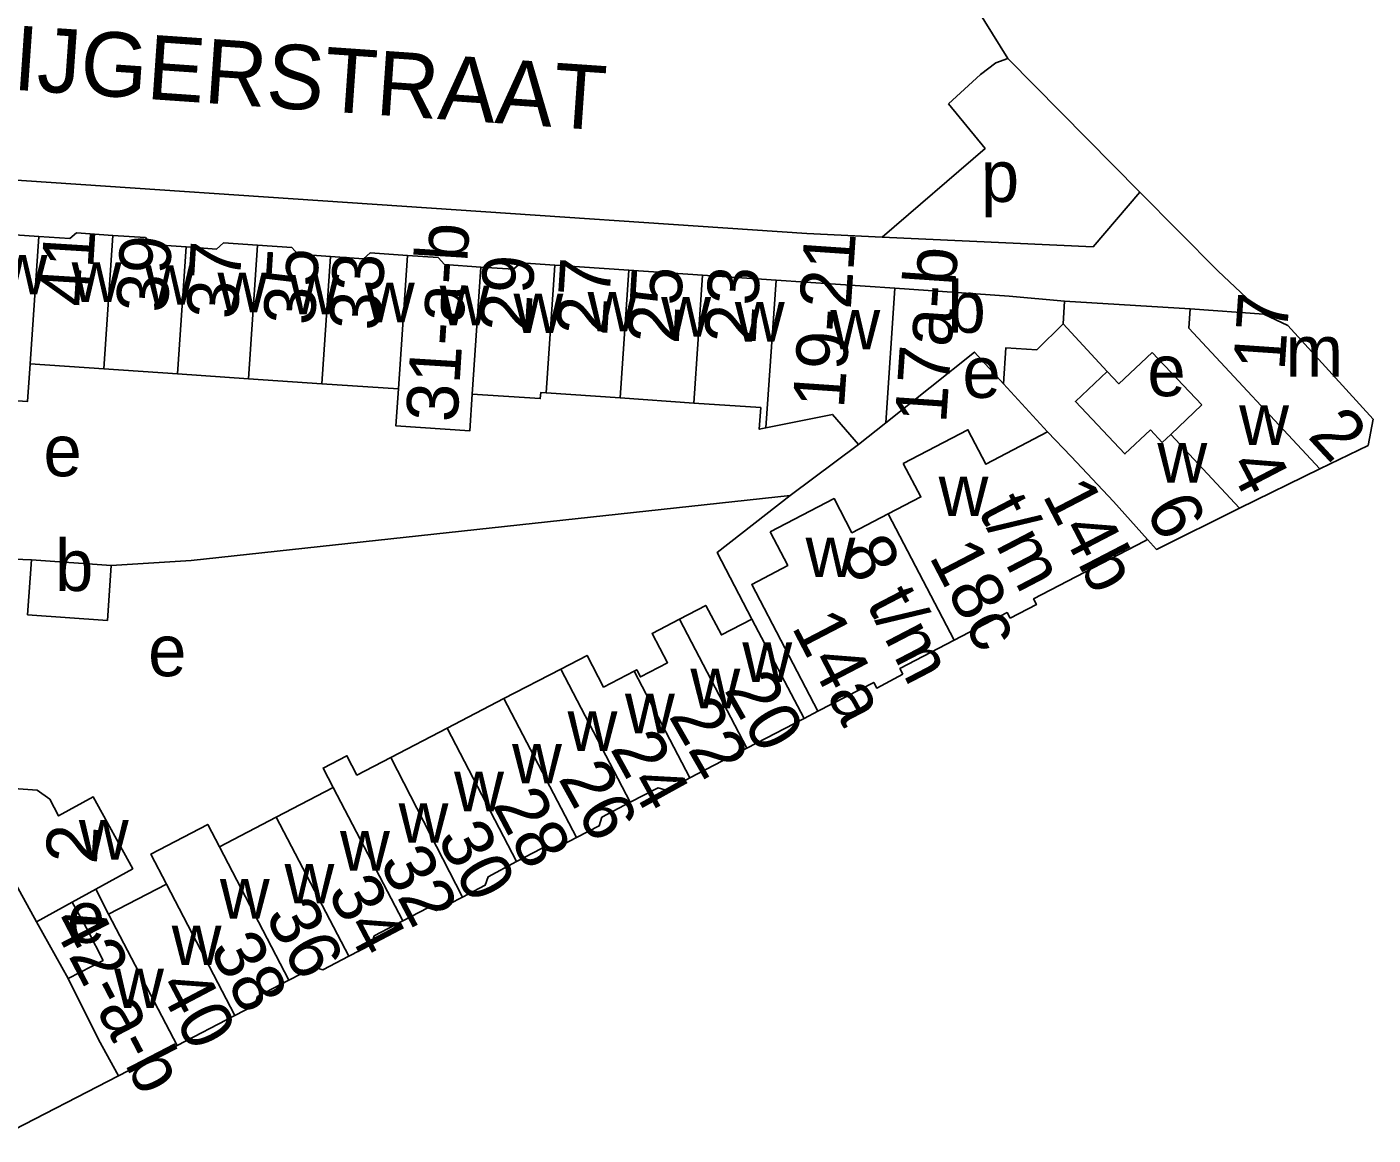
# Model space of a CAD drawing. Extents: x 159261 to 160849, y 382514 to 384534.
# Drawn here: x 160744.1 to 160848.7, y 382867.1 to 382953.2 of the extents above; entities that cross this region are included whole.
import ezdxf

# ---------------------------------------------------------------- set-up
doc = ezdxf.new("R2010")
doc.units = 0
for name, color, linetype in [('BLT_Basislijn', 7, 'Continuous'), ('BLT_Bebouwing', 7, 'Continuous'), ('BLT_Centroide', 7, 'Continuous'), ('BLT_Huisnummer', 7, 'Continuous'), ('BLT_Huisnummer_ tussenligend', 7, 'Continuous'), ('BLT_Huisnummer_reeks', 7, 'Continuous'), ('BLT_Onderverdeling_panden', 7, 'Continuous'), ('BLT_Straatnaam', 7, 'Continuous'), ('BLT_Vlakafsluiter', 7, 'Continuous')]:
    doc.layers.add(name, color=color, linetype=linetype)

msp = doc.modelspace()

# ---------------------------------------------------------------- linework, layer by layer
at = {"layer": 'BLT_Basislijn'}
for p, q in [((160830.56, 382940.34), (160820.3, 382950.72)), ((160804.69, 382937.12), (160738.13, 382941.61)), ((160804.69, 382937.12), (160810.54, 382936.84)), ((160808.7, 382920.74), (160803.39, 382916.78)), ((160744.48, 382911.77), (160741.79, 382911.89)), ((160804.48, 382899.45), (160805.56, 382900.02)), ((160747.33, 382879.26), (160744.89, 382883.67))]:
    msp.add_line(p, q, dxfattribs=at)
for points in [[(160820.3, 382950.72), (160819.37, 382950.39), (160818.19, 382949.48), (160815.69, 382947.19)], [(160815.69, 382947.19), (160818.54, 382943.74), (160810.54, 382936.84)], [(160810.54, 382936.84), (160826.92, 382936.08), (160830.56, 382940.34)], [(160840.18, 382930.87), (160836.61, 382934.22), (160830.56, 382940.34)], [(160803.39, 382916.78), (160756.88, 382911.73), (160750.68, 382911.33)], [(160803.39, 382916.78), (160797.74, 382912.35), (160800.42, 382907.17)]]:
    msp.add_lwpolyline(points, dxfattribs=at)
at = {"layer": 'BLT_Bebouwing'}
for p, q in [((160785.14, 382934.67), (160790.87, 382934.28)), ((160790.87, 382934.28), (160796.59, 382933.89)), ((160796.59, 382933.89), (160802.31, 382933.5)), ((160802.31, 382933.5), (160811.53, 382932.87)), ((160824.7, 382931.87), (160834.47, 382931.27)), ((160834.47, 382931.27), (160840.18, 382930.87)), ((160831.5, 382927.89), (160835.36, 382923.81)), ((160750.11, 382926.61), (160744.39, 382927)), ((160755.83, 382926.22), (160750.11, 382926.61)), ((160761.34, 382925.84), (160755.83, 382926.22)), ((160767.04, 382925.46), (160761.34, 382925.84)), ((160772.99, 382925.05), (160767.04, 382925.46)), ((160823.39, 382921.72), (160819.97, 382925.46)), ((160790.19, 382924.35), (160784.46, 382924.74)), ((160795.91, 382923.96), (160790.19, 382924.35)), ((160801.12, 382923.6), (160795.91, 382923.96)), ((160835.36, 382923.81), (160832.95, 382921.52)), ((160810.82, 382922.43), (160808.7, 382920.74)), ((160832.29, 382920.9), (160831.37, 382921.88)), ((160832.95, 382921.52), (160832.29, 382920.9)), ((160744.18, 382907.5), (160744.48, 382911.77)), ((160744.48, 382911.77), (160750.68, 382911.33)), ((160750.68, 382911.33), (160750.39, 382907.06)), ((160750.39, 382907.06), (160744.18, 382907.5)), ((160804.48, 382899.45), (160800.42, 382907.17)), ((160804.48, 382899.45), (160800.03, 382897.14)), ((160800.03, 382897.14), (160795.62, 382894.84)), ((160760.29, 382876.39), (160755.8, 382874.05)), ((160755.8, 382874.05), (160751.25, 382871.7))]:
    msp.add_line(p, q, dxfattribs=at)
for points in [[(160739.38, 382937.81), (160741.95, 382937.64), (160742.44, 382937.07), (160745.07, 382936.89)], [(160745.07, 382936.89), (160747.48, 382936.73), (160747.99, 382937.17), (160750.82, 382936.98)], [(160750.82, 382936.98), (160753.34, 382936.81), (160753.82, 382936.26), (160756.5, 382936.08)], [(160756.5, 382936.08), (160758.85, 382935.92), (160759.41, 382936.41), (160762.05, 382936.23)], [(160762.05, 382936.23), (160764.7, 382936.05), (160765.17, 382935.51), (160767.72, 382935.34)], [(160767.72, 382935.34), (160770.27, 382935.16), (160770.8, 382935.63), (160773.7, 382935.43)], [(160773.7, 382935.43), (160776.08, 382935.27), (160776.57, 382934.71), (160779.39, 382934.52)], [(160779.39, 382934.52), (160781.93, 382934.35), (160782.5, 382934.85), (160785.14, 382934.67)], [(160811.53, 382932.87), (160820.42, 382932.25), (160824.7, 382931.87)], [(160840.18, 382930.87), (160842.04, 382929.97), (160848.67, 382922.7), (160848.28, 382920.66), (160844.54, 382918.84)], [(160819.97, 382925.46), (160817.71, 382927.92), (160810.82, 382922.43)], [(160828.03, 382926.42), (160828.92, 382925.45), (160831.5, 382927.89)], [(160744.39, 382927), (160744.19, 382924.08), (160738.47, 382924.47)], [(160831.37, 382921.88), (160829.39, 382920.01), (160825.55, 382924.07), (160828.03, 382926.42)], [(160778.71, 382924.66), (160778.52, 382921.79), (160772.79, 382922.18), (160772.99, 382925.05)], [(160784.46, 382924.74), (160784.03, 382924.77), (160784, 382924.3), (160778.71, 382924.66)], [(160801.52, 382922.02), (160801, 382921.92), (160801.12, 382923.6)], [(160808.7, 382920.74), (160806.68, 382923.07), (160801.52, 382922.02)], [(160812.19, 382919.27), (160817.21, 382921.88), (160818.6, 382919.21), (160823.39, 382921.72)], [(160811.02, 382915.35), (160813.55, 382916.66), (160812.19, 382919.27)], [(160844.54, 382918.84), (160838.29, 382915.78)], [(160801.85, 382913.96), (160806.81, 382916.54), (160808.2, 382913.88), (160811.02, 382915.35)], [(160838.29, 382915.78), (160831.84, 382912.59), (160831.14, 382913.35)], [(160805.56, 382900.02), (160800.42, 382909.87), (160803.21, 382911.35), (160801.85, 382913.96)], [(160820.48, 382907.24), (160822.53, 382908.31), (160822.3, 382908.75), (160830.92, 382913.24), (160831.14, 382913.35)], [(160800.42, 382907.17), (160798.06, 382905.95), (160796.85, 382908.24), (160794.81, 382907.17)], [(160816.13, 382905.53), (160820.25, 382907.68), (160820.48, 382907.24)], [(160794.81, 382907.17), (160792.68, 382906.06), (160793.88, 382903.78), (160791.78, 382902.69), (160791.49, 382903.24), (160791.3, 382903.14)], [(160812.16, 382902.9), (160811.93, 382903.33), (160816.13, 382905.53)], [(160791.3, 382903.14), (160788.91, 382901.89), (160787.63, 382904.35), (160785.59, 382903.29)], [(160785.59, 382903.29), (160781.18, 382901)], [(160805.56, 382900.02), (160809.89, 382902.26), (160810.12, 382901.82), (160812.16, 382902.9)], [(160776.76, 382898.7), (160781.18, 382901)], [(160772.4, 382896.43), (160776.76, 382898.7)], [(160767.92, 382894.1), (160767.13, 382895.6), (160768.98, 382896.56), (160769.76, 382895.06), (160772.4, 382896.43)], [(160740.95, 382894.17), (160744.93, 382893.9), (160745.91, 382893.19), (160746.59, 382891.89), (160749.28, 382893.37), (160752.36, 382887.79), (160749.48, 382886.2)], [(160763.5, 382891.8), (160767.92, 382894.1)], [(160795.62, 382894.84), (160793.84, 382893.86), (160793.15, 382894.08), (160790.98, 382892.96)], [(160790.98, 382892.96), (160788.79, 382891.79), (160788.57, 382891.11), (160786.8, 382890.2)], [(160754.97, 382886.59), (160753.76, 382888.92), (160758.18, 382891.23), (160759.08, 382889.5)], [(160759.08, 382889.5), (160763.5, 382891.8)], [(160786.8, 382890.2), (160784.78, 382889.15), (160784.1, 382889.36), (160782.15, 382888.34)], [(160744.89, 382883.67), (160742.58, 382887.86), (160740.53, 382888)], [(160782.15, 382888.34), (160779.94, 382887.17), (160779.72, 382886.5), (160777.96, 382885.59)], [(160749.48, 382886.2), (160750.48, 382884.27)], [(160750.48, 382884.27), (160754.97, 382886.59)], [(160747.65, 382885.19), (160744.89, 382883.67)], [(160747.33, 382879.26), (160750.05, 382880.67), (160748.89, 382882.95), (160747.65, 382885.19)], [(160777.96, 382885.59), (160775.95, 382884.54), (160775.27, 382884.75), (160773.32, 382883.73)], [(160773.32, 382883.73), (160771.1, 382882.57), (160770.89, 382881.9), (160769.13, 382880.99)], [(160769.13, 382880.99), (160767.11, 382879.94), (160766.44, 382880.14), (160764.48, 382879.13)], [(160751.25, 382871.7), (160749.69, 382874.53), (160747.33, 382879.26)], [(160764.48, 382879.13), (160762.04, 382877.86), (160761.83, 382877.19), (160760.29, 382876.39)]]:
    msp.add_lwpolyline(points, dxfattribs=at)
at = {"layer": 'BLT_Onderverdeling_panden'}
for p, q in [((160750.11, 382926.61), (160750.82, 382936.98)), ((160744.39, 382927), (160745.07, 382936.89)), ((160755.83, 382926.22), (160756.5, 382936.08)), ((160761.34, 382925.84), (160762.05, 382936.23)), ((160767.04, 382925.46), (160767.72, 382935.34)), ((160772.99, 382925.05), (160773.7, 382935.43)), ((160778.71, 382924.66), (160779.39, 382934.52)), ((160784.46, 382924.74), (160785.14, 382934.67)), ((160790.19, 382924.35), (160790.87, 382934.28)), ((160795.91, 382923.96), (160796.59, 382933.89)), ((160801.52, 382922.02), (160802.31, 382933.5)), ((160811.53, 382932.87), (160810.82, 382922.43)), ((160824.6, 382930.12), (160824.7, 382931.87)), ((160834.47, 382931.27), (160834.37, 382929.77)), ((160828.03, 382926.42), (160824.6, 382930.12)), ((160834.37, 382929.77), (160844.54, 382918.84)), ((160825.21, 382919.81), (160823.39, 382921.72)), ((160838.29, 382915.78), (160832.95, 382921.52)), ((160811.02, 382915.35), (160816.13, 382905.53)), ((160800.03, 382897.14), (160794.81, 382907.17)), ((160790.98, 382892.96), (160785.59, 382903.29)), ((160795.62, 382894.84), (160791.3, 382903.14)), ((160786.8, 382890.2), (160781.18, 382901)), ((160782.15, 382888.34), (160776.76, 382898.7)), ((160777.96, 382885.59), (160772.4, 382896.43)), ((160773.32, 382883.73), (160767.92, 382894.1)), ((160769.13, 382880.99), (160763.5, 382891.8)), ((160764.48, 382879.13), (160759.08, 382889.5)), ((160747.65, 382885.19), (160749.48, 382886.2)), ((160760.29, 382876.39), (160754.97, 382886.59)), ((160755.8, 382874.05), (160750.48, 382884.27))]:
    msp.add_line(p, q, dxfattribs=at)
for points in [[(160824.6, 382930.12), (160822.55, 382928.09), (160820.15, 382928.25), (160819.97, 382925.46)], [(160831.14, 382913.35), (160828.51, 382916.32), (160825.21, 382919.81)]]:
    msp.add_lwpolyline(points, dxfattribs=at)
at = {"layer": 'BLT_Vlakafsluiter'}
for p, q in [((160813.91, 382961.01), (160820.3, 382950.72)), ((160742.33, 382867.1), (160751.25, 382871.7))]:
    msp.add_line(p, q, dxfattribs=at)

# ---------------------------------------------------------------- texts
at = {"layer": 'BLT_Centroide'}
for s, p in [('p', (160818.21, 382939.58)), ('w', (160741.86, 382932.39)), ('w', (160747.61, 382931.81)), ('w', (160753.31, 382931.59)), ('w', (160758.94, 382931)), ('w', (160764.53, 382930.84)), ('w', (160770.38, 382930.23)), ('w', (160776.19, 382930)), ('b', (160815.62, 382929.42)), ('w', (160781.92, 382929.39)), ('w', (160787.67, 382929.52)), ('w', (160793.39, 382929.11)), ('w', (160799.11, 382928.73)), ('w', (160806.53, 382928.12)), ('m', (160841.88, 382926)), ('e', (160831.14, 382924.49)), ('e', (160816.78, 382924.36)), ('w', (160838.27, 382920.7)), ('e', (160745.42, 382918.27)), ('w', (160831.92, 382917.77)), ('w', (160814.93, 382915.18)), ('b', (160746.32, 382909.36)), ('w', (160804.6, 382910.44)), ('e', (160753.55, 382902.74)), ('w', (160799.69, 382902.3)), ('w', (160795.66, 382900.25)), ('w', (160790.58, 382898.31)), ('w', (160786.12, 382896.94)), ('w', (160781.81, 382894.41)), ('w', (160777.31, 382892.25)), ('w', (160773, 382889.8)), ('w', (160748.17, 382888.5)), ('w', (160768.45, 382887.64)), ('w', (160764.14, 382885.09)), ('w', (160759.12, 382883.92)), ('e', (160747.26, 382882.03)), ('w', (160755.38, 382880.3)), ('w', (160750.91, 382876.96))]:
    msp.add_text(s, height=4, dxfattribs=at).set_placement(p)
at = {"layer": 'BLT_Huisnummer'}
for s, rotation, p in [('39', 86.4374, (160755.04, 382930.92)), ('35', 86.4364, (160766.47, 382929.95)), ('27', 86.4407, (160789.19, 382929.14)), ('23', 86.4397, (160800.71, 382928.5)), ('4', 297.5076, (160837.36, 382919.12)), ('6', 297.4941, (160830.93, 382915.67)), ('20', 299.8191, (160798.23, 382901.69)), ('24', 298.9077, (160789.38, 382897.12)), ('28', 297.7519, (160780.25, 382892.76)), ('2', 86.1237, (160749.56, 382888.09)), ('32', 297.7551, (160771.45, 382888.26)), ('36', 297.7527, (160762.58, 382884.15))]:
    msp.add_text(s, height=4, rotation=rotation, dxfattribs=at).set_placement(p)
at = {"layer": 'BLT_Huisnummer_ tussenligend'}
for s, rotation, p in [('41', 86.4374, (160749.09, 382931.38)), ('37', 86.4364, (160760.49, 382930.41)), ('33', 86.4406, (160771.57, 382929.53)), ('29', 86.4407, (160783.22, 382929.39)), ('25', 86.4397, (160794.74, 382928.5)), ('22', 299.8191, (160793.92, 382899.66)), ('26', 298.9077, (160785.35, 382894.81)), ('30', 297.7519, (160775.93, 382890.18)), ('34', 297.7551, (160767.42, 382885.97)), ('38', 297.7527, (160758.26, 382881.55)), ('40', 297.7527, (160754.23, 382878.68))]:
    msp.add_text(s, height=4, rotation=rotation, dxfattribs=at).set_placement(p)
at = {"layer": 'BLT_Huisnummer_reeks'}
for s, rotation, p in [('31-a-b', 86.4406, (160777.55, 382922.41)), ('19-21', 86.0985, (160807.58, 382923.47)), ('17a-b', 86.1067, (160815.51, 382922.32)), ('17', 86.1057, (160841.79, 382926.42)), ('2', 312.9188, (160843.51, 382921.33)), ('14b', 297.4923, (160822.95, 382916.81)), ('t/m', 297.4923, (160817.95, 382915.6)), ('8 t/m', 297.4923, (160807.22, 382912.37)), ('18c', 297.4923, (160814.15, 382912.05)), ('14a', 297.4923, (160803.47, 382906.58)), ('42-a-b', 297.4981, (160745.94, 382883.69))]:
    msp.add_text(s, height=4, rotation=rotation, dxfattribs=at).set_placement(p)
at = {"layer": 'BLT_Straatnaam'}
msp.add_text('WILLEM DE ZWIJGERSTRAAT', height=5, rotation=356.041, dxfattribs=at).set_placement((160694.06, 382951.69))

doc.saveas('drawing.dxf')
